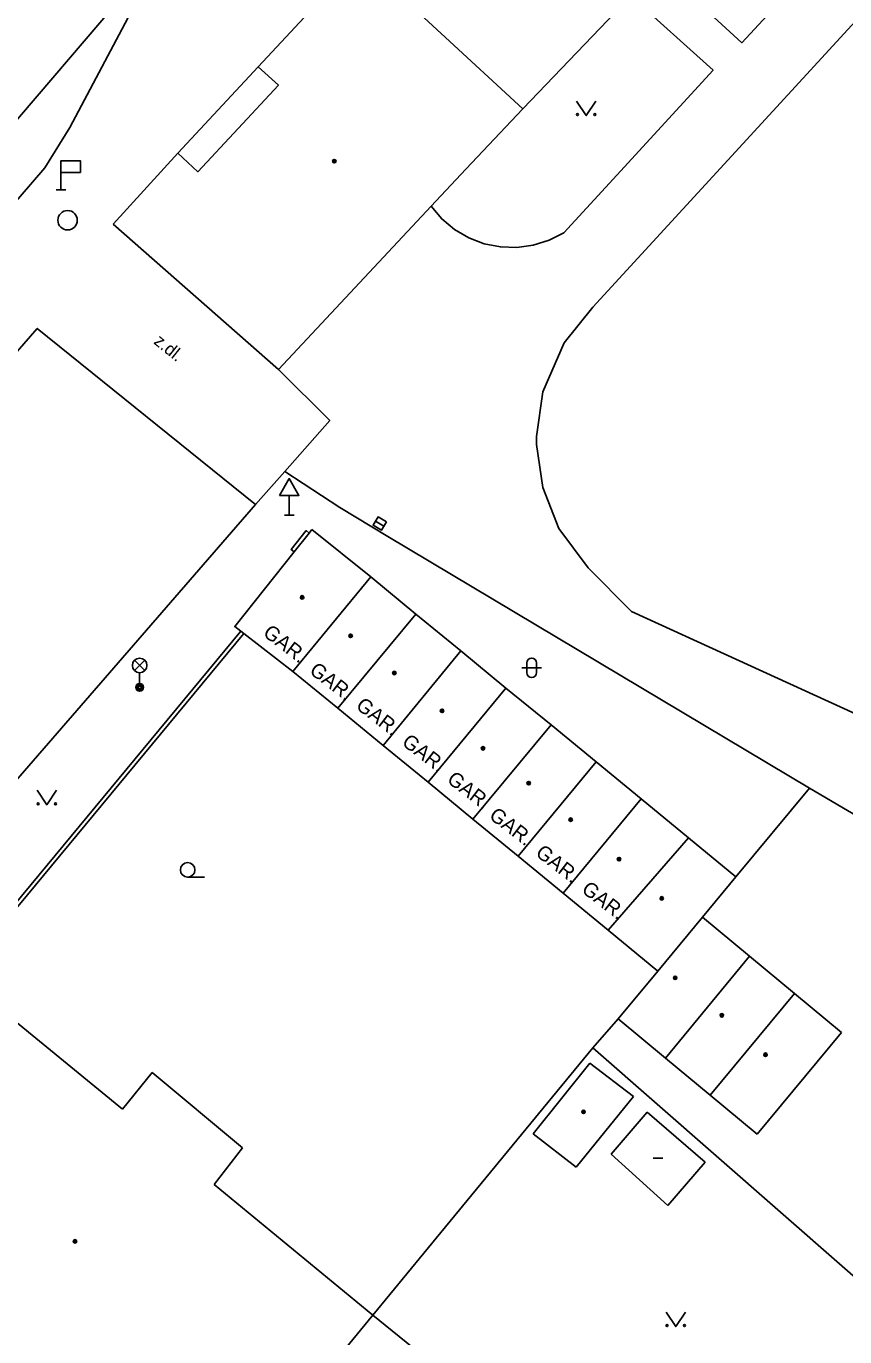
# Model space of a CAD drawing. Extents: x -598932 to -598196, y -1162207 to -1161504.
# Drawn here: x -598558.8 to -598516.6, y -1161810.9 to -1161743.4 of the extents above; entities that cross this region are included whole.
import ezdxf

# ---------------------------------------------------------------- set-up
doc = ezdxf.new("R2010")
doc.units = 0
for name, color, linetype in [('DOP - rozhrani ploch obecne', 7, 'Continuous'), ('Level 27', 7, 'Continuous'), ('Level 33', 7, 'Continuous'), ('Level 34', 7, 'Continuous'), ('Level 36', 7, 'Continuous'), ('Level 39', 7, 'Continuous'), ('silnoproud - povrch.  znaky a  RIS  skut. velikost', 7, 'Continuous'), ('specificka linie pasportu komunikaci', 7, 'Continuous'), ('TM - budovy drevene - VP', 7, 'Continuous'), ('TM - budovy zdene_ betonove - NP', 7, 'Continuous'), ('TM - budovy zdene_ betonove - VP', 7, 'Continuous'), ('TM - chodniky - VP', 7, 'Continuous'), ('TM - komunikace - VP', 7, 'Continuous'), ('TM - letecke snimky - pomocna linie', 7, 'Continuous'), ('TM - plot zdeny_ ohradni zed - VP', 7, 'Continuous'), ('TM - podezdivka plotu - VP', 7, 'Continuous'), ('TM - popis objektu', 7, 'Continuous'), ('TM - popis povrchu', 7, 'Continuous'), ('TM - rozhrani mezi zpev. plochami mezi sebou - VP', 7, 'Continuous')]:
    doc.layers.add(name, color=color, linetype=linetype)

msp = doc.modelspace()

# ---------------------------------------------------------------- linework, layer by layer
at = {"layer": 'DOP - rozhrani ploch obecne'}
for points in [[(-598522.22, -1161787.19), (-598518.44, -1161782.63)], [(-598529.59, -1161796), (-598528.28, -1161794.51)], [(-598529.59, -1161796), (-598537.42, -1161805.51), (-598540.91, -1161809.76)], [(-598510.08, -1161813.08), (-598516.75, -1161807.24), (-598529.59, -1161796)]]:
    msp.add_lwpolyline(points, dxfattribs=at)
at = {"layer": 'Level 27'}
msp.add_line((-598540.344, -1161769.126), (-598540.776, -1161768.874), dxfattribs=at)
msp.add_lwpolyline([(-598540.218, -1161768.911), (-598540.649, -1161768.658), (-598540.902, -1161769.089), (-598540.471, -1161769.342)], close=True, dxfattribs=at)
msp.add_circle((-598556.63, -1161753.38), 0.5, dxfattribs=at)
at = {"layer": 'Level 33'}
for p, q in [((-598553.185, -1161776.57), (-598552.655, -1161776.04)), ((-598553.185, -1161776.04), (-598552.655, -1161776.57)), ((-598552.92, -1161776.68), (-598552.92, -1161777.43))]:
    msp.add_line(p, q, dxfattribs=at)
for centre, radius in [((-598552.92, -1161776.305), 0.375), ((-598552.92, -1161777.43), 0.2), ((-598552.92, -1161777.43), 0.145), ((-598552.92, -1161777.43), 0.0876)]:
    msp.add_circle(centre, radius, dxfattribs=at)
at = {"layer": 'Level 34'}
for p, q in [((-598556.97, -1161750.92), (-598556.97, -1161751.82)), ((-598557.22, -1161751.82), (-598556.72, -1161751.82)), ((-598545.22, -1161767.552), (-598545.22, -1161768.57)), ((-598545.47, -1161768.57), (-598544.97, -1161768.57))]:
    msp.add_line(p, q, dxfattribs=at)
for points in [[(-598556.97, -1161750.92), (-598555.97, -1161750.92), (-598555.97, -1161750.32), (-598556.97, -1161750.32)], [(-598545.72, -1161767.552), (-598544.72, -1161767.552), (-598545.22, -1161766.686)]]:
    msp.add_lwpolyline(points, close=True, dxfattribs=at)
at = {"layer": 'Level 36'}
for p, q in [((-598532.986, -1161776.176), (-598532.986, -1161776.676)), ((-598532.486, -1161776.176), (-598532.486, -1161776.676)), ((-598533.236, -1161776.426), (-598532.236, -1161776.426)), ((-598550.45, -1161787.205), (-598549.575, -1161787.205))]:
    msp.add_line(p, q, dxfattribs=at)
for points in [[(-598530.43, -1161747.24), (-598529.93, -1161747.99), (-598529.43, -1161747.24)], [(-598558.2, -1161782.73), (-598557.7, -1161783.48), (-598557.2, -1161782.73)], [(-598525.82, -1161809.6), (-598525.32, -1161810.35), (-598524.82, -1161809.6)]]:
    msp.add_lwpolyline(points, dxfattribs=at)
for centre, radius in [((-598530.38, -1161747.94), 0.05), ((-598529.481, -1161747.94), 0.05), ((-598558.15, -1161783.43), 0.05), ((-598557.251, -1161783.43), 0.05), ((-598550.45, -1161786.83), 0.375), ((-598525.77, -1161810.3), 0.05), ((-598524.871, -1161810.3), 0.05)]:
    msp.add_circle(centre, radius, dxfattribs=at)
for centre, start, end in [((-598532.736, -1161776.176), 0, 180), ((-598532.736, -1161776.676), 180, 0)]:
    msp.add_arc(centre, 0.25, start, end, dxfattribs=at)
at = {"layer": 'Level 39'}
msp.add_line((-598526.48, -1161801.68), (-598525.98, -1161801.68), dxfattribs=at)
for centre, radius in [((-598542.9, -1161750.34), 0.09), ((-598542.9, -1161750.34), 0.0398), ((-598544.55, -1161772.8), 0.09), ((-598544.55, -1161772.8), 0.0398), ((-598542.06, -1161774.78), 0.09), ((-598542.06, -1161774.78), 0.0398), ((-598539.81, -1161776.69), 0.09), ((-598539.81, -1161776.69), 0.0398), ((-598537.35, -1161778.64), 0.09), ((-598537.35, -1161778.64), 0.0398), ((-598535.24, -1161780.57), 0.09), ((-598535.24, -1161780.57), 0.0398), ((-598532.89, -1161782.37), 0.09), ((-598532.89, -1161782.37), 0.0398), ((-598530.73, -1161784.25), 0.09), ((-598530.73, -1161784.25), 0.0398), ((-598528.24, -1161786.28), 0.09), ((-598528.24, -1161786.28), 0.0398), ((-598526.04, -1161788.3), 0.09), ((-598526.04, -1161788.3), 0.0398), ((-598525.35, -1161792.39), 0.09), ((-598525.35, -1161792.39), 0.0398), ((-598522.95, -1161794.32), 0.09), ((-598522.95, -1161794.32), 0.0398), ((-598520.7, -1161796.35), 0.09), ((-598520.7, -1161796.35), 0.0398), ((-598530.07, -1161799.29), 0.09), ((-598530.07, -1161799.29), 0.0398), ((-598556.25, -1161805.96), 0.09), ((-598556.25, -1161805.96), 0.0398)]:
    msp.add_circle(centre, radius, dxfattribs=at)
at = {"layer": 'silnoproud - povrch.  znaky a  RIS  skut. velikost'}
msp.add_lwpolyline([(-598544.96, -1161770.46), (-598545.12, -1161770.33), (-598544.34, -1161769.36), (-598544.19, -1161769.49)], dxfattribs=at)
at = {"layer": 'specificka linie pasportu komunikaci'}
msp.add_lwpolyline([(-598586.75, -1161780.39), (-598552.545, -1161740.361), (-598551.26, -1161738.858), (-598550.96, -1161738.47)], dxfattribs=at)
at = {"layer": 'TM - budovy drevene - VP'}
for points in [[(-598528.65, -1161801.47), (-598526.79, -1161799.3)], [(-598526.79, -1161799.3), (-598523.8, -1161801.89)], [(-598525.72, -1161804.12), (-598528.65, -1161801.47)], [(-598523.8, -1161801.89), (-598525.72, -1161804.12)]]:
    msp.add_lwpolyline(points, dxfattribs=at)
at = {"layer": 'TM - budovy zdene_ betonove - NP'}
msp.add_lwpolyline([(-598546.81, -1161745.48), (-598545.78, -1161746.43), (-598549.92, -1161750.88), (-598550.95, -1161749.93)], dxfattribs=at)
at = {"layer": 'TM - budovy zdene_ betonove - VP'}
for points in [[(-598546.81, -1161745.48), (-598541.6, -1161739.86), (-598538.52, -1161736.54)], [(-598541.6, -1161739.86), (-598533.19, -1161747.65)], [(-598527.64, -1161741.82), (-598533.19, -1161747.65)], [(-598550.95, -1161749.93), (-598546.81, -1161745.48)], [(-598533.19, -1161747.65), (-598536.13, -1161750.75)], [(-598554.29, -1161753.58), (-598550.95, -1161749.93)], [(-598536.13, -1161750.75), (-598537.92, -1161752.66), (-598545.78, -1161761.07)], [(-598545.78, -1161761.07), (-598554.29, -1161753.58)], [(-598544.05, -1161769.31), (-598544.19, -1161769.49), (-598544.96, -1161770.46), (-598548.02, -1161774.3), (-598547.71, -1161774.54)], [(-598544.05, -1161769.31), (-598541.01, -1161771.75)], [(-598545.03, -1161776.61), (-598541.01, -1161771.75)], [(-598541.01, -1161771.75), (-598538.7, -1161773.66)], [(-598542.71, -1161778.51), (-598538.7, -1161773.66)], [(-598538.7, -1161773.66), (-598536.38, -1161775.56)], [(-598547.56, -1161774.66), (-598547.71, -1161774.54)], [(-598545.03, -1161776.61), (-598547.56, -1161774.66)], [(-598536.38, -1161775.56), (-598540.39, -1161780.42)], [(-598534.06, -1161777.47), (-598536.38, -1161775.56)], [(-598542.71, -1161778.51), (-598545.03, -1161776.61)], [(-598538.07, -1161782.32), (-598534.06, -1161777.47)], [(-598534.06, -1161777.47), (-598531.74, -1161779.37)], [(-598540.39, -1161780.42), (-598542.71, -1161778.51)], [(-598535.76, -1161784.22), (-598531.74, -1161779.37)], [(-598531.74, -1161779.37), (-598529.42, -1161781.27)], [(-598540.39, -1161780.42), (-598538.07, -1161782.32)], [(-598533.44, -1161786.13), (-598529.42, -1161781.27)], [(-598529.42, -1161781.27), (-598527.1, -1161783.18)], [(-598535.76, -1161784.22), (-598538.07, -1161782.32)], [(-598531.12, -1161788.03), (-598527.1, -1161783.18)], [(-598527.1, -1161783.18), (-598524.67, -1161785.18)], [(-598533.44, -1161786.13), (-598535.76, -1161784.22)], [(-598528.8, -1161789.94), (-598524.67, -1161785.18)], [(-598524.67, -1161785.18), (-598522.22, -1161787.19)], [(-598531.12, -1161788.03), (-598533.44, -1161786.13)], [(-598522.22, -1161787.19), (-598523.94, -1161789.27)], [(-598528.8, -1161789.94), (-598531.12, -1161788.03)], [(-598523.94, -1161789.27), (-598526.24, -1161792.04)], [(-598523.94, -1161789.27), (-598521.52, -1161791.28)], [(-598526.24, -1161792.04), (-598528.8, -1161789.94)], [(-598525.85, -1161796.52), (-598521.52, -1161791.28)], [(-598521.52, -1161791.28), (-598519.21, -1161793.19)], [(-598562.32, -1161792.17), (-598562.17, -1161792.3), (-598553.81, -1161799.16)], [(-598528.28, -1161794.51), (-598526.24, -1161792.04)], [(-598523.54, -1161798.43), (-598519.21, -1161793.19)], [(-598519.21, -1161793.19), (-598516.78, -1161795.2)], [(-598525.85, -1161796.52), (-598528.28, -1161794.51)], [(-598516.78, -1161795.2), (-598521.12, -1161800.44)], [(-598523.54, -1161798.43), (-598525.85, -1161796.52)], [(-598532.66, -1161800.42), (-598529.75, -1161796.78)], [(-598529.75, -1161796.78), (-598527.49, -1161798.5)], [(-598552.27, -1161797.27), (-598553.81, -1161799.16)], [(-598547.63, -1161801.15), (-598552.27, -1161797.27)], [(-598527.49, -1161798.5), (-598530.44, -1161802.14)], [(-598521.12, -1161800.44), (-598523.54, -1161798.43)], [(-598530.44, -1161802.14), (-598532.66, -1161800.42)], [(-598549.09, -1161803.03), (-598547.63, -1161801.15)], [(-598540.91, -1161809.76), (-598549.09, -1161803.03)], [(-598549.7, -1161820.46), (-598540.91, -1161809.76)], [(-598536.21, -1161813.57), (-598540.91, -1161809.76)]]:
    msp.add_lwpolyline(points, dxfattribs=at)
at = {"layer": 'TM - chodniky - VP'}
for points in [[(-598526.22, -1161740.28), (-598521.91, -1161744.24), (-598510.83, -1161732.26), (-598509.39, -1161730.7), (-598498.22, -1161718.63), (-598496.76, -1161717.05), (-598490.92, -1161710.74), (-598486.49, -1161705.94), (-598485.72, -1161705.11), (-598491.18, -1161700.37)], [(-598529.59, -1161757.86), (-598499.66, -1161725.25)], [(-598527.64, -1161741.82), (-598523.4, -1161745.65), (-598528.36, -1161751.05)], [(-598529.59, -1161757.86), (-598531.06, -1161759.7), (-598532.16, -1161762.21), (-598532.49, -1161764.52), (-598532.49, -1161764.93), (-598532.16, -1161767.15), (-598531.34, -1161769.26), (-598529.83, -1161771.28)], [(-598546.95, -1161768.02), (-598545.44, -1161766.32)], [(-598542.61, -1161768.18), (-598545.44, -1161766.32)], [(-598540.15, -1161769.66), (-598542.61, -1161768.18)], [(-598518.44, -1161782.63), (-598540.15, -1161769.66)], [(-598512.86, -1161785.9), (-598518.44, -1161782.63)]]:
    msp.add_lwpolyline(points, dxfattribs=at)
at = {"layer": 'TM - komunikace - VP'}
for points in [[(-598550.96, -1161738.47), (-598552.02, -1161740.1), (-598556.52, -1161748.61), (-598557.81, -1161750.68), (-598574.98, -1161770.62), (-598578.98, -1161775.02), (-598586.75, -1161780.39)], [(-598546.95, -1161768.02), (-598558.19, -1161758.95), (-598570.55, -1161773.15), (-598583.33, -1161787.87)], [(-598573.46, -1161798.55), (-598546.95, -1161768.02)]]:
    msp.add_lwpolyline(points, dxfattribs=at)
at = {"layer": 'TM - letecke snimky - pomocna linie'}
for points in [[(-598528.36, -1161751.05), (-598531.08, -1161754.02), (-598531.839, -1161754.407), (-598532.652, -1161754.662), (-598533.495, -1161754.778), (-598534.347, -1161754.753), (-598535.182, -1161754.587), (-598535.978, -1161754.285), (-598536.713, -1161753.854), (-598537.367, -1161753.308), (-598537.92, -1161752.66)], [(-598529.83, -1161771.28), (-598527.59, -1161773.53), (-598509.3, -1161781.89)]]:
    msp.add_lwpolyline(points, dxfattribs=at)
at = {"layer": 'TM - plot zdeny_ ohradni zed - VP'}
msp.add_lwpolyline([(-598547.56, -1161774.66), (-598562.17, -1161792.3)], dxfattribs=at)
at = {"layer": 'TM - podezdivka plotu - VP'}
msp.add_lwpolyline([(-598547.71, -1161774.54), (-598562.32, -1161792.17)], dxfattribs=at)
at = {"layer": 'TM - rozhrani mezi zpev. plochami mezi sebou - VP'}
msp.add_lwpolyline([(-598545.44, -1161766.32), (-598543.13, -1161763.7), (-598545.78, -1161761.07)], dxfattribs=at)

# ---------------------------------------------------------------- texts
at = {"layer": 'TM - popis objektu'}
for p in [(-598546.62, -1161774.73), (-598544.23, -1161776.67), (-598541.84, -1161778.48), (-598539.47, -1161780.36), (-598537.15, -1161782.28), (-598534.98, -1161784.14), (-598532.59, -1161786.06), (-598530.22, -1161787.94)]:
    msp.add_text('GAR.', height=0.75, rotation=322.37673, dxfattribs=at).set_placement(p)
at = {"layer": 'TM - popis povrchu'}
msp.add_text('z.dl.', height=0.65, rotation=321.1, dxfattribs=at).set_placement((-598552.24, -1161759.7))

doc.saveas('drawing.dxf')
